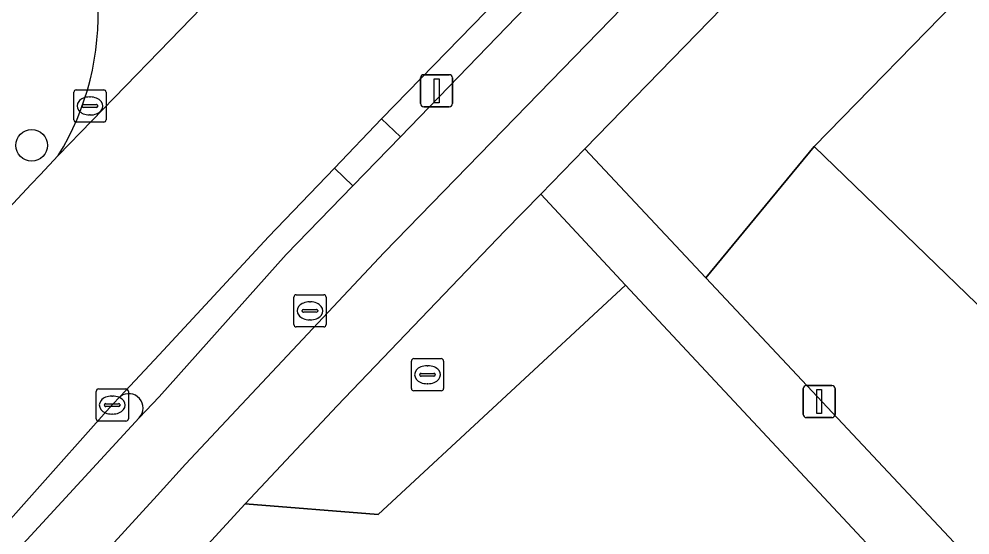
# Model space of a CAD drawing. Extents: x 162879 to 165540, y 384011 to 385181.
# Drawn here: x 164495.65 to 164525.18, y 384928.99 to 384945.02 of the extents above; entities that cross this region are included whole.
import ezdxf

# ---------------------------------------------------------------- set-up
doc = ezdxf.new("R2010")
doc.units = 0
for name, color, linetype in [('IMGEO_Boom', 7, 'Continuous'), ('IMGEO_Erf', 7, 'Continuous'), ('IMGEO_Fietspad_open', 7, 'Continuous'), ('IMGEO_Grasland_overig', 7, 'Continuous'), ('IMGEO_Groenvoorziening', 7, 'Continuous'), ('IMGEO_Kolk', 7, 'Continuous'), ('IMGEO_Lichtmast', 7, 'Continuous'), ('IMGEO_Rijbaan_lokaal_gesloten', 7, 'Continuous'), ('IMGEO_Rijbaan_lokaal_open', 7, 'Continuous'), ('IMGEO_Rioolput', 7, 'Continuous'), ('IMGEO_Verkeerseiland_open', 7, 'Continuous'), ('IMGEO_Voetpad_open', 7, 'Continuous')]:
    doc.layers.add(name, color=color, linetype=linetype)

msp = doc.modelspace()

# ---------------------------------------------------------------- linework, layer by layer
at = {"layer": 'IMGEO_Boom'}
msp.add_circle((164496.04, 384941.094), 0.489, dxfattribs=at)
at = {"layer": 'IMGEO_Erf'}
msp.add_lwpolyline([(164529.298, 384920.884), (164514.486, 384936.751), (164506.803, 384929.629), (164502.671, 384929.959), (164500, 384927.045), (164490.313, 384915.433), (164475.209, 384897.333), (164473.71, 384895.03), (164466.27, 384883.603), (164458.393, 384870.901), (164450.828, 384858.17), (164442.115, 384843.091), (164430.304, 384821.224), (164425.889, 384812.498), (164424.399, 384809.126), (164419.563, 384795.816), (164414.61, 384778.596)], dxfattribs=at)
at = {"layer": 'IMGEO_Fietspad_open'}
for points in [[(164519.802, 384947.755), (164525.687, 384953.807), (164538.677, 384967.165), (164538.832, 384967.325), (164543.553, 384972.197), (164570.494, 385000), (164574.636, 385004.275), (164575.904, 385005.724), (164578.843, 385008.769), (164582.343, 385012.396), (164580.902, 385013.894), (164575.549, 385008.392), (164572.387, 385005.088), (164567.524, 385000.074), (164537.041, 384968.682), (164524.725, 384956.023), (164506.984, 384937.764), (164500.817, 384931.186), (164499.936, 384930.215), (164488.315, 384917.517), (164488.668, 384917.162), (164485.525, 384913.981), (164485.186, 384914.349), (164481.909, 384911.538)], [(164534.724, 384969.556), (164534.474, 384969.277), (164525.321, 384959.818), (164518.564, 384952.792), (164517.705, 384951.948), (164514.39, 384948.504), (164507.494, 384941.357), (164506.009, 384939.832), (164503.942, 384937.706), (164500, 384933.285), (164499.383, 384932.63), (164488.554, 384920.87), (164488.194, 384920.479), (164488.033, 384920.328)], [(164481.909, 384911.538), (164485.186, 384914.349), (164488.315, 384917.517), (164499.936, 384930.215), (164500.817, 384931.186), (164506.984, 384937.764), (164524.725, 384956.023)], [(164411.37, 384762.857), (164411.594, 384763.921), (164414.61, 384778.596), (164419.563, 384795.816), (164424.399, 384809.126), (164425.889, 384812.498), (164430.304, 384821.224), (164442.115, 384843.091), (164450.828, 384858.17), (164458.393, 384870.901), (164466.27, 384883.603), (164473.71, 384895.03), (164475.209, 384897.333), (164490.313, 384915.433), (164500, 384927.045), (164502.671, 384929.959), (164505.532, 384933.005), (164510.737, 384938.434), (164511.849, 384939.577), (164513.222, 384940.989), (164519.802, 384947.755)]]:
    msp.add_lwpolyline(points, dxfattribs=at)
at = {"layer": 'IMGEO_Grasland_overig'}
msp.add_lwpolyline([(164591.39, 384940.94), (164572.865, 384950.251), (164553.695, 384960.357), (164553.562, 384960.136), (164544.172, 384965.551), (164527.732, 384948.654), (164525.133, 384945.983), (164520.34, 384941.057), (164528.863, 384932.82), (164535.957, 384927.921), (164550.294, 384918.021), (164554.696, 384914.982), (164551.295, 384907.792), (164552.816, 384906.181), (164556.8, 384901.962), (164557.323, 384901.699), (164557.847, 384901.436), (164577.751, 384922.752), (164612.572, 384901.969)], dxfattribs=at)
at = {"layer": 'IMGEO_Groenvoorziening'}
for points in [[(164525.133, 384945.983), (164519.802, 384947.755), (164513.222, 384940.989), (164516.98, 384936.98), (164520.34, 384941.057)], [(164548.715, 384915.734), (164537.634, 384923.696), (164527.442, 384931.018), (164528.863, 384932.82), (164520.34, 384941.057), (164516.98, 384936.98), (164530.656, 384922.389), (164542.335, 384911.846), (164551.369, 384903.69), (164552.816, 384906.181), (164551.295, 384907.792), (164546.803, 384912.55), (164547.189, 384912.993)], [(164505.532, 384933.005), (164502.671, 384929.959), (164506.803, 384929.629), (164514.486, 384936.751), (164511.849, 384939.577), (164510.737, 384938.434)]]:
    msp.add_lwpolyline(points, close=True, dxfattribs=at)
for centre, radius, start, end in [((164489.729, 384945.165), 8.378, 328.403, 3.3089), ((164731.876, 384717.524), 324.148, 136.46986, 138.7792)]:
    msp.add_arc(centre, radius, start, end, dxfattribs=at)
at = {"layer": 'IMGEO_Kolk'}
for p, q in [((164497.35, 384941.892), (164497.35, 384942.744)), ((164497.425, 384942.818), (164498.277, 384942.818)), ((164497.838, 384942.598), (164497.863, 384942.598)), ((164498.351, 384942.744), (164498.351, 384941.892)), ((164497.609, 384942.312), (164497.609, 384942.324)), ((164498.047, 384942.275), (164497.649, 384942.275)), ((164497.652, 384942.361), (164498.05, 384942.361)), ((164498.093, 384942.324), (164498.093, 384942.312)), ((164497.861, 384942.038), (164497.836, 384942.038)), ((164498.277, 384941.818), (164497.425, 384941.818)), ((164498.042, 384932.6), (164498.042, 384933.452)), ((164498.117, 384933.526), (164498.969, 384933.526)), ((164499.043, 384933.452), (164499.043, 384932.6)), ((164498.53, 384933.306), (164498.555, 384933.306)), ((164498.301, 384933.02), (164498.301, 384933.032)), ((164498.739, 384932.983), (164498.341, 384932.983)), ((164498.344, 384933.069), (164498.742, 384933.069)), ((164498.785, 384933.032), (164498.785, 384933.02)), ((164498.969, 384932.526), (164498.117, 384932.526)), ((164498.553, 384932.746), (164498.528, 384932.746))]:
    msp.add_line(p, q, dxfattribs=at)
for points in [[(164497.35, 384941.892), (164497.35, 384942.744)], [(164497.425, 384942.818), (164498.277, 384942.818)], [(164498.351, 384942.744), (164498.351, 384941.892)], [(164498.277, 384941.818), (164497.425, 384941.818)], [(164498.042, 384932.6), (164498.042, 384933.452)], [(164498.117, 384933.526), (164498.969, 384933.526)], [(164499.043, 384933.452), (164499.043, 384932.6)], [(164498.969, 384932.526), (164498.117, 384932.526)]]:
    msp.add_lwpolyline(points, dxfattribs=at)
for centre, radius, start, end in [((164497.427, 384942.742), 0.0765, 91.552, 178.448), ((164497.427, 384942.742), 0.0765, 91.552, 178.448), ((164498.275, 384942.742), 0.0765, 1.552, 88.448), ((164498.275, 384942.742), 0.0765, 1.552, 88.448), ((164497.649, 384942.321), 0.0403, 85.8775, 175.7526), ((164497.646, 384942.311), 0.0366, 178.938, 274.7102), ((164498.05, 384942.318), 0.043, 264.8664, 352.4533), ((164498.054, 384942.323), 0.0386, 1.7309, 96.639), ((164497.427, 384941.894), 0.0765, 181.552, 268.448), ((164497.427, 384941.894), 0.0765, 181.552, 268.448), ((164498.275, 384941.894), 0.0765, 271.552, 358.448), ((164498.275, 384941.894), 0.0765, 271.552, 358.448), ((164498.119, 384933.45), 0.0765, 91.552, 178.448), ((164498.119, 384933.45), 0.0765, 91.552, 178.448), ((164498.967, 384933.45), 0.0765, 1.552, 88.448), ((164498.967, 384933.45), 0.0765, 1.552, 88.448), ((164498.341, 384933.029), 0.0403, 85.8775, 175.7526), ((164498.338, 384933.019), 0.0366, 178.938, 274.7102), ((164498.742, 384933.026), 0.043, 264.8664, 352.4533), ((164498.746, 384933.031), 0.0386, 1.7309, 96.639), ((164498.119, 384932.602), 0.0765, 181.552, 268.448), ((164498.119, 384932.602), 0.0765, 181.552, 268.448), ((164498.967, 384932.602), 0.0765, 271.552, 358.448), ((164498.967, 384932.602), 0.0765, 271.552, 358.448)]:
    msp.add_arc(centre, radius, start, end, dxfattribs=at)
for centre, major_axis, ratio, start_param, end_param in [((164497.837, 384942.318), (-0.387, 0.002), 0.722429, 4.712389, 7.853982), ((164497.862, 384942.318), (-0.39, 0.002), 0.717154, 1.570796, 4.712389), ((164498.529, 384933.026), (-0.387, 0.002), 0.722429, 4.712389, 7.853982), ((164498.554, 384933.026), (-0.39, 0.002), 0.717154, 1.570796, 4.712389)]:
    msp.add_ellipse(centre, major_axis=major_axis, ratio=ratio, start_param=start_param, end_param=end_param, dxfattribs=at)
at = {"layer": 'IMGEO_Lichtmast'}
for p, q in [((164508.12, 384942.39), (164508.12, 384943.19)), ((164508.12, 384943.19), (164508.12, 384942.39)), ((164508.22, 384943.29), (164509.01, 384943.29)), ((164509.01, 384943.29), (164508.22, 384943.29)), ((164509.11, 384943.19), (164509.11, 384942.39)), ((164509.11, 384942.39), (164509.11, 384943.19)), ((164509.01, 384942.29), (164508.22, 384942.29)), ((164508.22, 384942.29), (164509.01, 384942.29)), ((164520.002, 384932.736), (164520.002, 384933.536)), ((164520.002, 384933.536), (164520.002, 384932.736)), ((164520.102, 384933.636), (164520.892, 384933.636)), ((164520.892, 384933.636), (164520.102, 384933.636)), ((164520.992, 384933.536), (164520.992, 384932.736)), ((164520.992, 384932.736), (164520.992, 384933.536)), ((164520.892, 384932.636), (164520.102, 384932.636)), ((164520.102, 384932.636), (164520.892, 384932.636))]:
    msp.add_line(p, q, dxfattribs=at)
for points in [[(164508.54, 384943.165), (164508.69, 384943.165), (164508.69, 384942.415), (164508.54, 384942.415), (164508.54, 384943.165)], [(164520.422, 384933.511), (164520.572, 384933.511), (164520.572, 384932.761), (164520.422, 384932.761), (164520.422, 384933.511)]]:
    msp.add_lwpolyline(points, dxfattribs=at)
for centre, start, end in [((164508.22, 384943.19), 90, 180), ((164508.22, 384943.19), 90, 180), ((164509.01, 384943.19), 0, 90), ((164509.01, 384943.19), 360, 90), ((164508.22, 384942.39), 180, 270), ((164508.22, 384942.39), 180, 270), ((164509.01, 384942.39), 270, 0), ((164509.01, 384942.39), 270, 0), ((164520.102, 384933.536), 90, 180), ((164520.102, 384933.536), 90, 180), ((164520.892, 384933.536), 0, 90), ((164520.892, 384933.536), 360, 90), ((164520.102, 384932.736), 180, 270), ((164520.102, 384932.736), 180, 270), ((164520.892, 384932.736), 270, 0), ((164520.892, 384932.736), 270, 0)]:
    msp.add_arc(centre, 0.1, start, end, dxfattribs=at)
at = {"layer": 'IMGEO_Rijbaan_lokaal_gesloten'}
for points in [[(164584.426, 385031.191), (164582.561, 385029.169), (164581.023, 385027.564), (164577.705, 385024.124), (164574.881, 385021.249), (164571.433, 385017.685), (164567.805, 385013.99), (164561.194, 385007.144), (164555.539, 385001.354), (164551.813, 384997.343), (164547.243, 384992.669), (164546.651, 384992.028), (164543.841, 384989.15), (164543.479, 384988.779), (164535.235, 384980.265), (164532.432, 384977.39), (164530.756, 384975.658), (164530.427, 384975.312), (164528.445, 384973.232), (164523.387, 384968.086), (164520.996, 384965.63), (164508.558, 384952.853), (164500, 384944.014), (164496.865, 384940.776)], [(164430.673, 384833.693), (164447.441, 384863.285), (164464.442, 384890.858), (164468.976, 384897.91), (164471.584, 384901.964), (164475.854, 384908.1), (164481.056, 384913.77), (164487.538, 384920.685), (164488.058, 384921.24), (164488.222, 384921.429), (164498.545, 384933.029), (164498.796, 384933.297), (164500, 384934.586), (164503.392, 384938.251), (164505.447, 384940.384), (164506.907, 384941.914), (164512.973, 384948.151), (164513.847, 384949.055), (164517.126, 384952.444), (164518.037, 384953.391), (164520.096, 384955.513), (164523.598, 384959.073), (164534.339, 384969.992)]]:
    msp.add_lwpolyline(points, dxfattribs=at)
msp.add_arc((164731.876, 384717.524), 324.148, 136.46986, 138.7792, dxfattribs=at)
at = {"layer": 'IMGEO_Rijbaan_lokaal_open'}
msp.add_lwpolyline([(164496.865, 384940.776), (164500, 384944.014), (164508.558, 384952.853)], dxfattribs=at)
msp.add_arc((164489.729, 384945.165), 8.378, 328.403, 3.3089, dxfattribs=at)
at = {"layer": 'IMGEO_Rioolput'}
for p, q in [((164504.183, 384935.527), (164504.183, 384936.379)), ((164504.258, 384936.453), (164505.11, 384936.453)), ((164505.184, 384936.379), (164505.184, 384935.527)), ((164504.671, 384936.233), (164504.696, 384936.233)), ((164504.442, 384935.947), (164504.442, 384935.959)), ((164504.88, 384935.91), (164504.482, 384935.91)), ((164504.485, 384935.996), (164504.883, 384935.996)), ((164504.926, 384935.959), (164504.926, 384935.947)), ((164505.11, 384935.453), (164504.258, 384935.453)), ((164504.694, 384935.673), (164504.669, 384935.673)), ((164507.832, 384933.542), (164507.832, 384934.394)), ((164507.907, 384934.468), (164508.759, 384934.468)), ((164508.833, 384934.394), (164508.833, 384933.542)), ((164508.091, 384933.962), (164508.091, 384933.974)), ((164508.134, 384934.011), (164508.532, 384934.011)), ((164508.32, 384934.248), (164508.345, 384934.248)), ((164508.575, 384933.974), (164508.575, 384933.962)), ((164508.529, 384933.925), (164508.131, 384933.925)), ((164508.343, 384933.688), (164508.318, 384933.688)), ((164508.759, 384933.468), (164507.907, 384933.468))]:
    msp.add_line(p, q, dxfattribs=at)
for points in [[(164504.183, 384935.527), (164504.183, 384936.379)], [(164504.258, 384936.453), (164505.11, 384936.453)], [(164505.184, 384936.379), (164505.184, 384935.527)], [(164505.11, 384935.453), (164504.258, 384935.453)], [(164507.832, 384933.542), (164507.832, 384934.394)], [(164507.907, 384934.468), (164508.759, 384934.468)], [(164508.833, 384934.394), (164508.833, 384933.542)], [(164508.759, 384933.468), (164507.907, 384933.468)]]:
    msp.add_lwpolyline(points, dxfattribs=at)
for centre, radius, start, end in [((164504.26, 384936.377), 0.0765, 91.552, 178.448), ((164504.26, 384936.377), 0.0765, 91.552, 178.448), ((164505.108, 384936.377), 0.0765, 1.552, 88.448), ((164505.108, 384936.377), 0.0765, 1.552, 88.448), ((164504.482, 384935.956), 0.0403, 85.8775, 175.7526), ((164504.479, 384935.946), 0.0366, 178.938, 274.7102), ((164504.883, 384935.953), 0.043, 264.8664, 352.4533), ((164504.887, 384935.958), 0.0386, 1.7309, 96.639), ((164504.26, 384935.529), 0.0765, 181.552, 268.448), ((164504.26, 384935.529), 0.0765, 181.552, 268.448), ((164505.108, 384935.529), 0.0765, 271.552, 358.448), ((164505.108, 384935.529), 0.0765, 271.552, 358.448), ((164507.909, 384934.392), 0.0765, 91.552, 178.448), ((164507.909, 384934.392), 0.0765, 91.552, 178.448), ((164508.757, 384934.392), 0.0765, 1.552, 88.448), ((164508.757, 384934.392), 0.0765, 1.552, 88.448), ((164508.131, 384933.971), 0.0403, 85.8775, 175.7526), ((164508.536, 384933.973), 0.0386, 1.7309, 96.639), ((164508.128, 384933.961), 0.0366, 178.938, 274.7102), ((164508.532, 384933.968), 0.043, 264.8664, 352.4533), ((164507.909, 384933.544), 0.0765, 181.552, 268.448), ((164507.909, 384933.544), 0.0765, 181.552, 268.448), ((164508.757, 384933.544), 0.0765, 271.552, 358.448), ((164508.757, 384933.544), 0.0765, 271.552, 358.448)]:
    msp.add_arc(centre, radius, start, end, dxfattribs=at)
for centre, major_axis, ratio, start_param, end_param in [((164504.67, 384935.953), (-0.387, 0.002), 0.722429, 4.712389, 7.853982), ((164504.695, 384935.953), (-0.39, 0.002), 0.717154, 1.570796, 4.712389), ((164508.319, 384933.968), (-0.387, 0.002), 0.722429, 4.712389, 7.853982), ((164508.344, 384933.968), (-0.39, 0.002), 0.717154, 1.570796, 4.712389)]:
    msp.add_ellipse(centre, major_axis=major_axis, ratio=ratio, start_param=start_param, end_param=end_param, dxfattribs=at)
at = {"layer": 'IMGEO_Verkeerseiland_open'}
for points in [[(164513.847, 384949.055), (164512.973, 384948.151), (164506.907, 384941.914), (164507.494, 384941.357), (164514.39, 384948.504)], [(164498.796, 384933.297), (164498.545, 384933.029), (164488.222, 384921.429), (164488.058, 384921.24), (164487.538, 384920.685)], [(164488.033, 384920.328), (164488.194, 384920.479), (164488.554, 384920.87), (164499.383, 384932.63)]]:
    msp.add_lwpolyline(points, dxfattribs=at)
msp.add_arc((164499.057, 384932.934), 0.446, 316.9979, 125.7016, dxfattribs=at)
at = {"layer": 'IMGEO_Voetpad_open'}
msp.add_lwpolyline([(164505.447, 384940.384), (164506.009, 384939.832), (164507.494, 384941.357), (164506.907, 384941.914)], close=True, dxfattribs=at)
for points in [[(164548.1, 384897.315), (164549.406, 384899.861), (164551.369, 384903.69), (164542.335, 384911.846), (164530.656, 384922.389), (164516.98, 384936.98), (164513.222, 384940.989), (164511.849, 384939.577), (164514.486, 384936.751), (164529.298, 384920.884), (164544.024, 384907.588), (164546.748, 384905.129), (164548.888, 384903.196), (164547.127, 384899.768), (164535.46, 384877.063), (164533.988, 384874.201), (164532.508, 384872.873), (164539.98, 384851.471), (164543.642, 384840.982)], [(164499.383, 384932.63), (164500, 384933.285), (164503.942, 384937.706), (164506.009, 384939.832), (164505.447, 384940.384), (164503.392, 384938.251), (164500, 384934.586), (164498.796, 384933.297)]]:
    msp.add_lwpolyline(points, dxfattribs=at)
msp.add_arc((164499.057, 384932.934), 0.446, 316.9979, 125.7016, dxfattribs=at)

doc.saveas('drawing.dxf')
